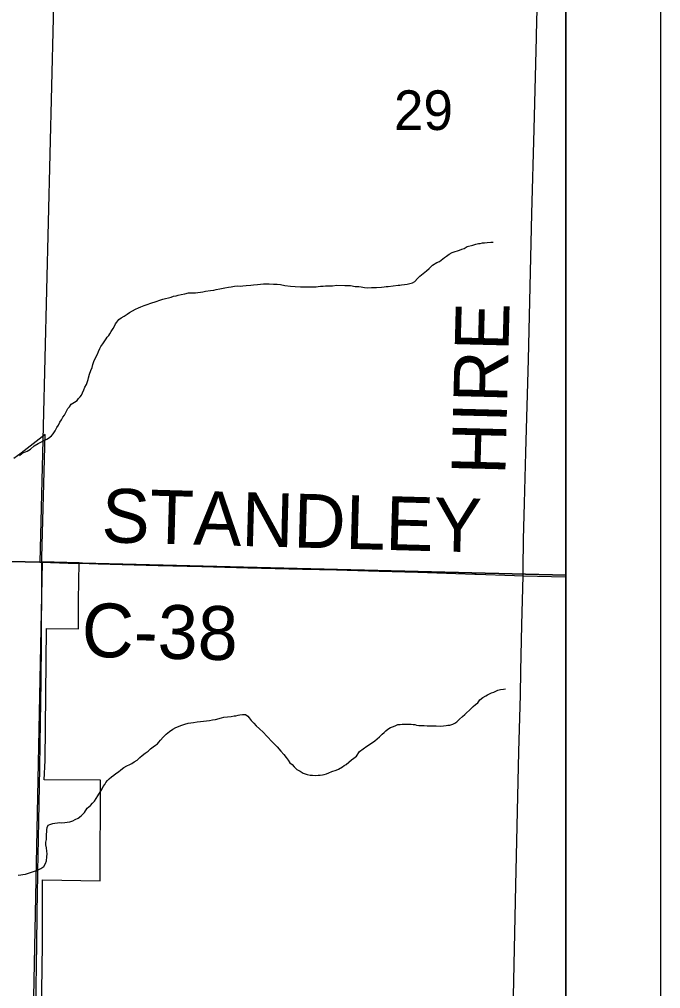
# Model space of a CAD drawing. Extents: x 0 to 34, y 0 to 22.
# Drawn here: x 8.323 to 9, y 16.904 to 17.928 of the extents above; entities that cross this region are included whole.
import ezdxf

# ---------------------------------------------------------------- set-up
doc = ezdxf.new("R2010")
doc.units = 0
for name, color, linetype in [('Default', 7, 'Continuous'), ('GM_X_County_Road', 7, 'Continuous'), ('GM_X_County_Road_Text', 7, 'Continuous'), ('GM_X_Minor_River', 7, 'Continuous'), ('GM_X_Section', 7, 'Continuous'), ('GM_X_Section_Text', 7, 'Continuous'), ('GM_X_Township_Road', 7, 'Continuous'), ('SH_Data', 7, 'Continuous')]:
    doc.layers.add(name, color=color, linetype=linetype)

msp = doc.modelspace()

# ---------------------------------------------------------------- linework, layer by layer
at = {"layer": 'Default'}
for points in [[(8.9, 17.3411), (8.9, 18.3442), (8.3692, 18.3604), (8.3445, 17.3547), (8.3472, 17.3547)], [(8.9, 16.335), (8.9, 17.3411), (8.3472, 17.3547), (8.327, 16.3478)]]:
    msp.add_lwpolyline(points, close=True, dxfattribs=at)
msp.add_lwpolyline([(8.3442, 16.7277), (8.3476, 16.9512), (8.3476, 17.0192), (8.4084, 17.0183), (8.4087, 17.1244), (8.3493, 17.125), (8.3501, 17.1452), (8.3517, 17.2847), (8.3853, 17.2842), (8.3856, 17.3147), (8.3861, 17.3541), (8.3467, 17.3552), (8.3468, 17.3595), (8.3502, 17.4894), (8.3248, 17.47), (8.3172, 17.4641)], dxfattribs=at)
at = {"layer": 'GM_X_County_Road'}
msp.add_line((8.8548, 17.3404), (8.9, 17.3391), dxfattribs=at)
for points in [[(8.8548, 17.3404), (8.8549, 17.3482), (8.8554, 17.3787), (8.8563, 17.4172), (8.8578, 17.4707), (8.8605, 17.5689), (8.864, 17.7224), (8.8664, 17.812), (8.869, 17.9089), (8.8691, 17.9102), (8.8691, 17.9114), (8.8704, 17.9667), (8.8718, 18.0102), (8.8727, 18.0531), (8.8735, 18.0898), (8.8745, 18.1296), (8.8758, 18.1812), (8.8768, 18.2184), (8.8773, 18.2503), (8.8772, 18.2543)], [(7.8447, 17.3664), (7.8727, 17.3655), (7.8876, 17.3651), (7.9062, 17.3648), (7.9196, 17.3646), (7.9512, 17.3641), (7.9716, 17.3637), (8.0002, 17.3634), (8.0239, 17.363), (8.0482, 17.3621), (8.0854, 17.3612), (8.1469, 17.3593), (8.232, 17.3575), (8.2793, 17.3563), (8.3331, 17.355), (8.3469, 17.3547)], [(8.3469, 17.3547), (8.3746, 17.3538), (8.3863, 17.3535), (8.3873, 17.3535)], [(8.3873, 17.3535), (8.4063, 17.3531), (8.4696, 17.3512), (8.5156, 17.3503), (8.5641, 17.3486), (8.6219, 17.3472), (8.658, 17.3465), (8.7027, 17.3452), (8.7437, 17.3441), (8.8037, 17.3422), (8.8052, 17.3421), (8.8456, 17.3407), (8.8548, 17.3404)]]:
    msp.add_lwpolyline(points, dxfattribs=at)
at = {"layer": 'GM_X_Minor_River'}
for points in [[(8.4487, 17.6232), (8.4513, 17.6243), (8.4548, 17.6257), (8.4579, 17.6268), (8.4617, 17.6282), (8.4675, 17.6299), (8.4713, 17.6313), (8.4744, 17.6324), (8.4774, 17.633), (8.4805, 17.6337), (8.4832, 17.6344), (8.4859, 17.6355), (8.4885, 17.6361), (8.4908, 17.6365), (8.4939, 17.6375), (8.4977, 17.6382), (8.5015, 17.6392), (8.5065, 17.639), (8.5091, 17.6393), (8.5168, 17.6403), (8.5194, 17.6409), (8.5248, 17.6416), (8.5282, 17.6418), (8.5309, 17.6425), (8.5347, 17.6435), (8.5401, 17.6445), (8.5439, 17.6452), (8.5465, 17.6455), (8.55, 17.6461), (8.5538, 17.6464), (8.5568, 17.6463), (8.5591, 17.6466), (8.5625, 17.6469), (8.5675, 17.6472), (8.5701, 17.6475), (8.5743, 17.6481), (8.5808, 17.6487), (8.5869, 17.6485), (8.5914, 17.6484), (8.5952, 17.6482), (8.5986, 17.6478), (8.6032, 17.6469), (8.6092, 17.6463), (8.6142, 17.6458), (8.6199, 17.6456), (8.6244, 17.6455), (8.6297, 17.6453), (8.6335, 17.6456), (8.6362, 17.6455), (8.6385, 17.6458), (8.6411, 17.6461), (8.6438, 17.6461), (8.6461, 17.6464), (8.6495, 17.6467), (8.6537, 17.6465), (8.6583, 17.6472), (8.6666, 17.6469), (8.6727, 17.6468), (8.6776, 17.6458), (8.6814, 17.6457), (8.684, 17.6453), (8.6874, 17.6448), (8.6908, 17.6443), (8.6947, 17.6446), (8.7, 17.6448), (8.7053, 17.645), (8.7083, 17.6453), (8.7103, 17.6457), (8.7122, 17.646), (8.7228, 17.6472), (8.7247, 17.6471), (8.7266, 17.6475), (8.7297, 17.6478), (8.7324, 17.6484), (8.7354, 17.6491), (8.7381, 17.6498), (8.7404, 17.6512), (8.7435, 17.6542), (8.7459, 17.6568), (8.7494, 17.6597), (8.7529, 17.6623), (8.7556, 17.6649), (8.7591, 17.6682), (8.7638, 17.6711), (8.7665, 17.6721), (8.7684, 17.6736), (8.7719, 17.6766), (8.7739, 17.678), (8.7766, 17.6798), (8.7801, 17.6816), (8.7831, 17.6827), (8.7854, 17.6834), (8.7877, 17.6841), (8.79, 17.6852), (8.7927, 17.6858), (8.7958, 17.688), (8.8019, 17.6894), (8.805, 17.6904), (8.8077, 17.6911), (8.8096, 17.6914), (8.8119, 17.6921)], [(8.8119, 17.6921), (8.8142, 17.6921), (8.8168, 17.6924), (8.8206, 17.6926), (8.8233, 17.6925)], [(8.323, 17.4672), (8.3261, 17.4698), (8.3311, 17.4719), (8.3346, 17.4741), (8.3388, 17.4774), (8.3427, 17.4799), (8.3458, 17.4814), (8.3489, 17.4832), (8.352, 17.4846), (8.3539, 17.4857), (8.357, 17.4883), (8.3586, 17.4901), (8.3609, 17.4935), (8.3626, 17.4968), (8.3645, 17.4995), (8.3658, 17.5025), (8.3674, 17.5051), (8.369, 17.5077), (8.3705, 17.5099), (8.3742, 17.517), (8.3761, 17.5189), (8.3777, 17.5215), (8.3812, 17.5237), (8.3839, 17.5255), (8.3855, 17.5274), (8.3871, 17.5292), (8.3886, 17.5311), (8.3898, 17.5337), (8.3911, 17.5367), (8.3923, 17.5397), (8.3939, 17.5423), (8.3947, 17.5446), (8.3956, 17.5476), (8.396, 17.5495), (8.3972, 17.5533), (8.3985, 17.557), (8.3997, 17.5604), (8.4006, 17.5634), (8.4018, 17.5668), (8.4038, 17.5713), (8.4055, 17.5743), (8.4067, 17.5773), (8.4079, 17.5803), (8.4091, 17.5826), (8.4111, 17.5852), (8.4127, 17.5874), (8.4147, 17.5904), (8.4158, 17.5923), (8.4174, 17.5941), (8.4186, 17.596), (8.4198, 17.5982), (8.4222, 17.6016), (8.4234, 17.6038), (8.4246, 17.6064), (8.4258, 17.6083), (8.4282, 17.6109), (8.4305, 17.6127), (8.4336, 17.6145), (8.4367, 17.6167), (8.4394, 17.6182), (8.4425, 17.62), (8.4456, 17.6218), (8.4487, 17.6232)], [(8.8124, 17.2119), (8.8155, 17.2137), (8.8174, 17.2148), (8.8216, 17.2169), (8.8239, 17.2176), (8.8282, 17.2194), (8.8308, 17.2201), (8.8343, 17.2207), (8.8362, 17.2211)], [(8.5108, 17.1861), (8.5142, 17.1864), (8.5173, 17.1867), (8.5207, 17.1873), (8.5238, 17.1876), (8.5268, 17.1883), (8.5302, 17.1886), (8.5364, 17.1903), (8.539, 17.191), (8.5467, 17.1919), (8.5497, 17.1925), (8.5516, 17.1925), (8.5539, 17.1932), (8.5558, 17.1935), (8.5585, 17.1938), (8.5619, 17.1937), (8.5641, 17.1921), (8.5656, 17.1902), (8.5678, 17.1875), (8.5704, 17.1847), (8.573, 17.182), (8.5767, 17.1788), (8.5804, 17.1753), (8.5844, 17.171), (8.5903, 17.1648), (8.5951, 17.1597), (8.5992, 17.155), (8.6021, 17.1515), (8.6047, 17.1484), (8.6069, 17.1456), (8.6087, 17.1429), (8.6109, 17.141), (8.6131, 17.1386), (8.6161, 17.1359), (8.6194, 17.1339), (8.6228, 17.1319), (8.6269, 17.1306), (8.6299, 17.1298), (8.6326, 17.1297), (8.6353, 17.1296), (8.6383, 17.1299), (8.6406, 17.1298), (8.6429, 17.1301), (8.6448, 17.1305), (8.6471, 17.1312), (8.6498, 17.1322), (8.6529, 17.1336), (8.6574, 17.135), (8.6601, 17.1361), (8.664, 17.1386), (8.666, 17.1401), (8.6679, 17.1412), (8.6737, 17.146), (8.6761, 17.1478), (8.6788, 17.15), (8.682, 17.1549), (8.6897, 17.1603), (8.6947, 17.1636), (8.6982, 17.1662), (8.7009, 17.168), (8.7033, 17.1702), (8.706, 17.1732), (8.708, 17.175), (8.7099, 17.1765), (8.7119, 17.1783), (8.715, 17.1801), (8.7169, 17.1808), (8.7196, 17.1819), (8.7227, 17.1833), (8.7249, 17.1833), (8.7272, 17.1836), (8.731, 17.1838), (8.7337, 17.1838), (8.7367, 17.1837), (8.7386, 17.1832), (8.7405, 17.1832), (8.7424, 17.1827), (8.7447, 17.1823), (8.7473, 17.1822), (8.7504, 17.1821), (8.7534, 17.182), (8.7564, 17.182), (8.7595, 17.1819), (8.7629, 17.1818), (8.7678, 17.1816), (8.7709, 17.1819), (8.7735, 17.1822), (8.7754, 17.1825), (8.7773, 17.1825), (8.7808, 17.1835), (8.7827, 17.1846), (8.7847, 17.1861), (8.7878, 17.189), (8.7909, 17.1916), (8.7932, 17.1938), (8.7999, 17.2001), (8.8022, 17.2023), (8.8046, 17.2045), (8.8069, 17.2063), (8.8093, 17.2093), (8.8124, 17.2119)], [(8.3219, 17.0243), (8.3245, 17.0246), (8.3268, 17.0249), (8.3295, 17.0252), (8.3379, 17.028), (8.3402, 17.0287), (8.3422, 17.0294), (8.3456, 17.0312), (8.3487, 17.0334), (8.3507, 17.0364), (8.3516, 17.0394), (8.3521, 17.0436), (8.3525, 17.0466), (8.3519, 17.0496), (8.3516, 17.0531), (8.3509, 17.0561), (8.351, 17.0592), (8.3515, 17.0618), (8.3515, 17.0649), (8.3516, 17.0675), (8.3521, 17.0698), (8.3521, 17.0721), (8.3522, 17.0747), (8.3534, 17.077), (8.3553, 17.0777), (8.3584, 17.0787), (8.3603, 17.0791), (8.3634, 17.0793), (8.3657, 17.0797), (8.3679, 17.0796), (8.371, 17.0799), (8.3736, 17.0802), (8.3763, 17.0805), (8.3794, 17.0815), (8.3821, 17.083), (8.3852, 17.0844), (8.3883, 17.087), (8.3918, 17.0903), (8.3946, 17.0948), (8.3981, 17.0977), (8.4004, 17.1003), (8.4024, 17.1025), (8.404, 17.1052), (8.406, 17.1081), (8.4104, 17.1152), (8.4116, 17.1179), (8.4132, 17.1201), (8.4144, 17.122), (8.4159, 17.1242), (8.4179, 17.126), (8.4202, 17.1279), (8.4226, 17.1297), (8.4249, 17.1315), (8.4276, 17.1334), (8.4303, 17.1356), (8.4334, 17.1378), (8.4365, 17.1396), (8.4396, 17.141), (8.4419, 17.1421), (8.4442, 17.1439), (8.4473, 17.1457), (8.4501, 17.1483), (8.4528, 17.1505), (8.4559, 17.1531), (8.459, 17.1553), (8.4613, 17.1575), (8.4641, 17.1597), (8.4668, 17.1615), (8.4687, 17.163), (8.4703, 17.1648), (8.4719, 17.1667), (8.475, 17.17), (8.4781, 17.173), (8.4816, 17.1759), (8.4851, 17.1785), (8.4882, 17.1803), (8.4909, 17.1813), (8.4936, 17.1824), (8.4955, 17.1831), (8.4978, 17.1838), (8.5013, 17.1848), (8.507, 17.1854), (8.5108, 17.1861)]]:
    msp.add_lwpolyline(points, dxfattribs=at)
at = {"layer": 'GM_X_Section'}
for points in [[(7.436, 18.3837), (8.3692, 18.3604), (8.3445, 17.3547), (7.4101, 17.3762)], [(7.4101, 17.3762), (8.3445, 17.3547), (8.3472, 17.3547), (8.327, 16.3478), (7.3849, 16.3697)]]:
    msp.add_lwpolyline(points, close=True, dxfattribs=at)
at = {"layer": 'GM_X_Township_Road'}
for points in [[(7.3854, 16.3696), (8.3316, 16.3505), (8.8195, 16.3375), (8.8514, 16.3359), (8.8568, 16.3357), (8.8983, 16.335), (8.9, 16.335), (8.9, 20.9)], [(8.3419, 16.7826), (8.3408, 16.7882), (8.3395, 16.7995), (8.339, 16.8086), (8.3392, 16.8169), (8.3399, 16.8547), (8.3404, 16.8833), (8.3414, 16.9516), (8.3419, 16.9815), (8.3423, 17.0075), (8.3425, 17.0218), (8.3425, 17.0292), (8.3429, 17.0447), (8.3436, 17.0813), (8.3446, 17.1372), (8.3448, 17.1633), (8.3462, 17.2286), (8.3464, 17.2702), (8.3468, 17.3368), (8.3469, 17.3547)], [(8.8248, 16.3546), (8.826, 16.3581), (8.8274, 16.3617), (8.8285, 16.3645), (8.83, 16.3684), (8.8309, 16.3724), (8.8317, 16.3777), (8.8318, 16.3829), (8.8323, 16.4185), (8.8342, 16.4925), (8.8352, 16.5354), (8.8373, 16.61), (8.8403, 16.7268), (8.8426, 16.8163), (8.8442, 16.8797), (8.847, 17.0133), (8.8504, 17.1544), (8.8521, 17.2147), (8.8525, 17.2396), (8.8535, 17.2887), (8.8548, 17.3404)]]:
    msp.add_lwpolyline(points, dxfattribs=at)
at = {"layer": 'SH_Data'}
for p, q in [((9, 21), (9, 14)), ((8.9, 20.9), (8.9, 14.1))]:
    msp.add_line(p, q, dxfattribs=at)

# ---------------------------------------------------------------- texts
at = {"layer": 'GM_X_County_Road_Text'}
for s, rotation, p in [('HIRE', 88.5352, (8.836, 17.4465)), ('STANDLEY', 358.4377, (8.4093, 17.3759)), ('C-38', 358.6533, (8.3884, 17.2549))]:
    msp.add_text(s, height=0.05682, rotation=rotation, dxfattribs=at).set_placement(p)
at = {"layer": 'GM_X_Section_Text'}
msp.add_text('29', height=0.04186, rotation=0, dxfattribs=at).set_placement((8.7185, 17.8111))

doc.saveas('drawing.dxf')
